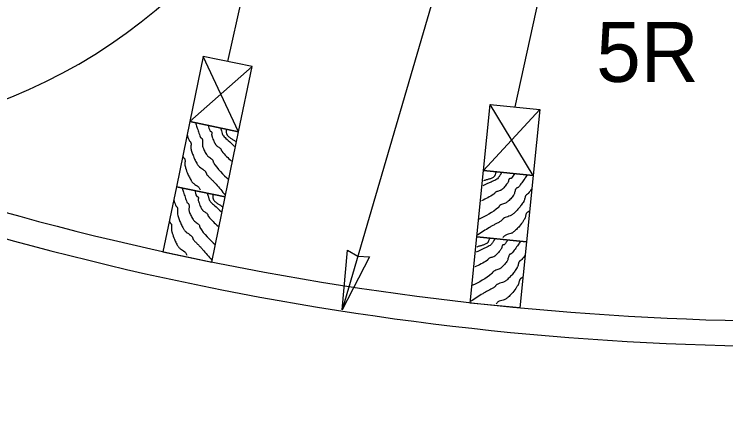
# Model space of a CAD drawing. Extents: x 1312564.2 to 1312581.5, y 1207298.4 to 1207352.6.
# Drawn here: x 1312567.21 to 1312568.157, y 1207305.899 to 1207306.435 of the extents above; entities that cross this region are included whole.
import ezdxf

# ---------------------------------------------------------------- set-up
doc = ezdxf.new("R2010")
doc.units = 0
for name, color, linetype in [('Level 13', 7, 'Continuous'), ('Level 14', 7, 'Continuous'), ('Level 15', 7, 'Continuous'), ('Level 20', 7, 'Continuous')]:
    doc.layers.add(name, color=color, linetype=linetype)

msp = doc.modelspace()

# ---------------------------------------------------------------- linework, layer by layer
at = {"layer": 'Level 13'}
for points in [[(1312567.4511844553, 1207306.2901467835), (1312567.452847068, 1207306.2845643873), (1312567.4538713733, 1207306.281267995), (1312567.4549613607, 1207306.2779912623), (1312567.4560975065, 1207306.2747315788), (1312567.4572602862, 1207306.271486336), (1312567.457467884, 1207306.2710917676), (1312567.4577630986, 1207306.270750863), (1312567.458502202, 1207306.270160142), (1312567.459249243, 1207306.2695743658), (1312567.4597758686, 1207306.2688537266), (1312567.4599730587, 1207306.2682854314), (1312567.4601127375, 1207306.2677030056), (1312567.4602510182, 1207306.2665031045), (1312567.460183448, 1207306.2640144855), (1312567.4600764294, 1207306.2615053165), (1312567.4602730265, 1207306.259680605), (1312567.4604332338, 1207306.259093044), (1312567.4614519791, 1207306.2562358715), (1312567.4626427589, 1207306.2534426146), (1312567.4640221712, 1207306.2507307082), (1312567.465606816, 1207306.2481175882), (1312567.466489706, 1207306.2469990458), (1312567.4675205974, 1207306.2460088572), (1312567.469822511, 1207306.2442468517), (1312567.4721048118, 1207306.242498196), (1312567.4731111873, 1207306.2415246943), (1312567.473959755, 1207306.240429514), (1312567.4742098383, 1207306.2397499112), (1312567.4743025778, 1207306.2389866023), (1312567.4744197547, 1207306.2382372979), (1312567.4747431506, 1207306.2375997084), (1312567.495312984, 1207306.2144089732)], [(1312567.4677072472, 1207306.2867434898), (1312567.4702282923, 1207306.2795366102), (1312567.4703952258, 1207306.2792630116), (1312567.4706541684, 1207306.2790605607), (1312567.4713275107, 1207306.2787754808), (1312567.4720071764, 1207306.278494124), (1312567.4724520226, 1207306.2780292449), (1312567.4725410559, 1207306.2777620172), (1312567.4726003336, 1207306.2774883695), (1312567.4726457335, 1207306.2769251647), (1312567.4725566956, 1207306.275758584), (1312567.4724426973, 1207306.274583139), (1312567.472456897, 1207306.2740088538), (1312567.4725615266, 1207306.2734524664), (1312567.4730447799, 1207306.2718493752), (1312567.4735578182, 1207306.270250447), (1312567.4747190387, 1207306.2670902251), (1312567.476970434, 1207306.262538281), (1312567.4774234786, 1207306.2618116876), (1312567.4779025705, 1207306.2610963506), (1312567.4786117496, 1207306.260247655), (1312567.4794360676, 1207306.2595163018), (1312567.4812738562, 1207306.2582574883), (1312567.4831034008, 1207306.2570236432), (1312567.48428214, 1207306.2559364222), (1312567.4844517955, 1207306.2557316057), (1312567.4846121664, 1207306.2555184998), (1312567.484999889, 1207306.2547672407), (1312567.4852799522, 1207306.253937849), (1312567.485587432, 1207306.2531260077), (1312567.4860574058, 1207306.252427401), (1312567.4988221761, 1207306.2393661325)], [(1312567.4841905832, 1207306.283348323), (1312567.4850868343, 1207306.2807804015), (1312567.4852815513, 1207306.2801951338), (1312567.4854644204, 1207306.279598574), (1312567.4865314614, 1207306.2759535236), (1312567.4875003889, 1207306.2736854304), (1312567.488966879, 1207306.2717754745), (1312567.4942320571, 1207306.2668995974), (1312567.5029963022, 1207306.2587833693)], [(1312567.4919999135, 1207306.281739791), (1312567.4919024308, 1207306.2799467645), (1312567.49185559, 1207306.278179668), (1312567.4920041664, 1207306.2765126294), (1312567.4921969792, 1207306.2757397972), (1312567.4923309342, 1207306.275372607), (1312567.4924082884, 1207306.2751943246), (1312567.4924496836, 1207306.2751065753), (1312567.4924710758, 1207306.2750630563), (1312567.4924819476, 1207306.2750413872), (1312567.4924929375, 1207306.275019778), (1312567.4927022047, 1207306.2746370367), (1312567.49293187, 1207306.27426474), (1312567.493448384, 1207306.2735494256), (1312567.4946820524, 1207306.2722215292), (1312567.4977272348, 1207306.2698616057), (1312567.5011148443, 1207306.2676770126), (1312567.5027765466, 1207306.266568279), (1312567.5043312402, 1207306.2654047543)], [(1312567.4398420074, 1207306.2746131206), (1312567.4423694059, 1207306.2671979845), (1312567.4428284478, 1207306.2663808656), (1312567.443471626, 1207306.265659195), (1312567.444121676, 1207306.2649413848), (1312567.444601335, 1207306.2641358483), (1312567.44488988, 1207306.2630768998), (1312567.4450014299, 1207306.261981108), (1312567.444912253, 1207306.2597204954), (1312567.4447712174, 1207306.2574370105), (1312567.4448945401, 1207306.255759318), (1312567.4450157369, 1207306.2552136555), (1312567.44666296, 1207306.2496875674), (1312567.4486660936, 1207306.2442955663), (1312567.4511234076, 1207306.2390815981), (1312567.4525530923, 1207306.2365551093), (1312567.4533235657, 1207306.2353143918), (1312567.4541331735, 1207306.2340896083), (1312567.4552240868, 1207306.232741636), (1312567.4564837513, 1207306.23155903), (1312567.4592810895, 1207306.229481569), (1312567.4620686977, 1207306.2274405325), (1312567.4638784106, 1207306.2256829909), (1312567.464390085, 1207306.225019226), (1312567.46487961, 1207306.224093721), (1312567.4652491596, 1207306.2230821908), (1312567.46564324, 1207306.2220850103), (1312567.466206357, 1207306.2212025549), (1312567.4691869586, 1207306.2180095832), (1312567.4722818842, 1207306.2149113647), (1312567.4753625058, 1207306.2117970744), (1312567.4783001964, 1207306.208555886), (1312567.490524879, 1207306.1940873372)], [(1312567.4339845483, 1207306.2461754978), (1312567.4343979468, 1207306.24497266), (1312567.4345933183, 1207306.2445462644), (1312567.4348567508, 1207306.2441552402), (1312567.4354994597, 1207306.2434334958), (1312567.4361493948, 1207306.2427157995), (1312567.4364218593, 1207306.242329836), (1312567.4366298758, 1207306.2419105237), (1312567.4369197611, 1207306.2408518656), (1312567.4370319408, 1207306.2397562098), (1312567.4369425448, 1207306.2374955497), (1312567.4368004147, 1207306.2352118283), (1312567.4368466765, 1207306.2340873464), (1312567.4370442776, 1207306.232988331), (1312567.4374289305, 1207306.2315969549), (1312567.4378326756, 1207306.2302124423), (1312567.4407232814, 1207306.2220809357), (1312567.4431841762, 1207306.2168683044), (1312567.4446035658, 1207306.2143379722), (1312567.4453646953, 1207306.2130937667), (1312567.4461617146, 1207306.2118642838), (1312567.4472681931, 1207306.2105316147), (1312567.448591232, 1207306.2093957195), (1312567.4515542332, 1207306.2074343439), (1312567.454385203, 1207306.2054203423), (1312567.4555432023, 1207306.2042186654), (1312567.4564186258, 1207306.2027939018), (1312567.4571687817, 1207306.2010264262)], [(1312567.8755346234, 1207306.2224806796), (1312567.8709788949, 1207306.2163536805), (1312567.8707379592, 1207306.2161423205), (1312567.870430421, 1207306.216026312), (1312567.8697026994, 1207306.2159550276), (1312567.8689700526, 1207306.2158891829), (1312567.8684068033, 1207306.2155781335), (1312567.8682421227, 1207306.2153496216), (1312567.8681039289, 1207306.215106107), (1312567.8678926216, 1207306.2145820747), (1312567.86762968, 1207306.2134420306), (1312567.8673879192, 1207306.2122860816), (1312567.8672030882, 1207306.2117421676), (1312567.8669372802, 1207306.211242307), (1312567.8659979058, 1207306.2098563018), (1312567.865031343, 1207306.2084831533), (1312567.862980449, 1207306.205813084), (1312567.8594739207, 1207306.2021397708), (1312567.8588247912, 1207306.201581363), (1312567.8581541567, 1207306.201041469), (1312567.857224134, 1207306.2004429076), (1312567.8562192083, 1207306.199990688), (1312567.8540896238, 1207306.199337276), (1312567.8519753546, 1207306.1987052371), (1312567.850526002, 1207306.1980190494), (1312567.850302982, 1207306.1978741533), (1312567.850086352, 1207306.197718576), (1312567.8494922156, 1207306.1971171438), (1312567.8489775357, 1207306.196409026), (1312567.8484419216, 1207306.195725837), (1312567.8477849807, 1207306.1951991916), (1312567.8317056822, 1207306.1865393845)], [(1312567.858788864, 1207306.2241561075), (1312567.8571675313, 1207306.221972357), (1312567.8568071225, 1207306.2214717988), (1312567.8564546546, 1207306.2209569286), (1312567.8543490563, 1207306.2177960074), (1312567.8527477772, 1207306.215920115), (1312567.8507783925, 1207306.2145344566), (1312567.8442986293, 1207306.211450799), (1312567.8335126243, 1207306.2063178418)], [(1312567.8508552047, 1207306.2249498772), (1312567.8504134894, 1207306.2232093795), (1312567.8499311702, 1207306.2215087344), (1312567.849292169, 1207306.2199618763), (1312567.8488776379, 1207306.2192817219), (1312567.8486402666, 1207306.218971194), (1312567.8485132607, 1207306.2188240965), (1312567.8484475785, 1207306.2187526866), (1312567.8484141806, 1207306.2187175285), (1312567.8483973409, 1207306.2187000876), (1312567.8483804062, 1207306.2186827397), (1312567.8480665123, 1207306.2183798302), (1312567.8477362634, 1207306.2180929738), (1312567.8470299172, 1207306.2175642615), (1312567.8454563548, 1207306.2166647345), (1312567.8418459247, 1207306.2153204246), (1312567.8379609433, 1207306.2142455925), (1312567.8360441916, 1207306.213682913), (1312567.8342132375, 1207306.213036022)], [(1312567.8923204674, 1207306.2208012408), (1312567.8890685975, 1207306.2159687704), (1312567.8871077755, 1207306.2131278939), (1312567.885090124, 1207306.210325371), (1312567.8830334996, 1207306.207552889), (1312567.8809557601, 1207306.2048021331), (1312567.8806399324, 1207306.2044874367), (1312567.8802564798, 1207306.2042500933), (1312567.879374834, 1207306.203906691), (1312567.8784870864, 1207306.203570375), (1312567.8777695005, 1207306.2030395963), (1312567.8774117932, 1207306.2025559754), (1312567.8771047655, 1207306.2020417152), (1312567.8766149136, 1207306.200937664), (1312567.8759371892, 1207306.1985421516), (1312567.8752909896, 1207306.196115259), (1312567.8745591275, 1207306.1944322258), (1312567.8742309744, 1207306.1939191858), (1312567.8724064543, 1207306.1914958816), (1312567.870436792, 1207306.189184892), (1312567.868311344, 1207306.1870078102), (1312567.866019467, 1207306.1849862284), (1312567.8648431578, 1207306.1841819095), (1312567.863563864, 1207306.1835442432), (1312567.8608412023, 1207306.1825489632), (1312567.8581412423, 1207306.181560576), (1312567.8568903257, 1207306.1809315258), (1312567.8557537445, 1207306.1801392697), (1312567.8553123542, 1207306.1795651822), (1312567.8549961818, 1207306.1788642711), (1312567.8546608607, 1207306.1781840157), (1312567.854162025, 1207306.177671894), (1312567.8276118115, 1207306.1616714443)], [(1312567.4333351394, 1207306.2034893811), (1312567.434997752, 1207306.1979069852), (1312567.4360220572, 1207306.194610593), (1312567.4371120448, 1207306.19133386), (1312567.4382481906, 1207306.1880741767), (1312567.4394109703, 1207306.1848289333), (1312567.4396185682, 1207306.184434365), (1312567.4399137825, 1207306.1840934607), (1312567.4406528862, 1207306.1835027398), (1312567.441399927, 1207306.1829169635), (1312567.4419265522, 1207306.182196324), (1312567.4421237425, 1207306.1816280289), (1312567.4422634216, 1207306.181045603), (1312567.442401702, 1207306.1798457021), (1312567.4423341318, 1207306.1773570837), (1312567.4422271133, 1207306.1748479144), (1312567.4424237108, 1207306.1730232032), (1312567.4425839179, 1207306.1724356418), (1312567.443602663, 1207306.1695784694), (1312567.4447934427, 1207306.166785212), (1312567.4461728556, 1207306.1640733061), (1312567.4477575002, 1207306.161460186), (1312567.44864039, 1207306.1603416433), (1312567.4496712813, 1207306.1593514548), (1312567.4519731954, 1207306.1575894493), (1312567.4542554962, 1207306.1558407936), (1312567.4552618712, 1207306.1548672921), (1312567.4561104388, 1207306.153772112), (1312567.4563605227, 1207306.153092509), (1312567.4564532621, 1207306.1523292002), (1312567.456570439, 1207306.1515798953), (1312567.4568938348, 1207306.1509423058), (1312567.4774636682, 1207306.1277515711)], [(1312567.4498579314, 1207306.2000860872), (1312567.4523789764, 1207306.1928792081), (1312567.45254591, 1207306.1926056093), (1312567.4528048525, 1207306.1924031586), (1312567.4534781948, 1207306.1921180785), (1312567.4541578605, 1207306.1918367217), (1312567.4546027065, 1207306.1913718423), (1312567.45469174, 1207306.1911046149), (1312567.4547510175, 1207306.1908309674), (1312567.4547964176, 1207306.1902677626), (1312567.45470738, 1207306.1891011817), (1312567.4545933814, 1207306.1879257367), (1312567.454607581, 1207306.1873514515), (1312567.454712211, 1207306.1867950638), (1312567.4551954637, 1207306.185191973), (1312567.4557085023, 1207306.1835930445), (1312567.4568697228, 1207306.1804328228), (1312567.459121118, 1207306.175880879), (1312567.4595741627, 1207306.175154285), (1312567.4600532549, 1207306.174438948), (1312567.4607624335, 1207306.1735902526), (1312567.4615867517, 1207306.1728588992), (1312567.4634245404, 1207306.1716000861), (1312567.4652540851, 1207306.170366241), (1312567.4664328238, 1207306.1692790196), (1312567.4666024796, 1207306.1690742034), (1312567.4667628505, 1207306.1688610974), (1312567.467150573, 1207306.1681098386), (1312567.467430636, 1207306.1672804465), (1312567.4677381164, 1207306.1664686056), (1312567.4682080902, 1207306.165769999), (1312567.4809728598, 1207306.15270873)], [(1312567.466341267, 1207306.1966909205), (1312567.4672375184, 1207306.194122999), (1312567.4674322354, 1207306.1935377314), (1312567.4676151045, 1207306.1929411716), (1312567.4686821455, 1207306.189296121), (1312567.4696510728, 1207306.187028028), (1312567.4711175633, 1207306.185118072), (1312567.476382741, 1207306.1802421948), (1312567.485146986, 1207306.172125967)], [(1312567.4741505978, 1207306.1950823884), (1312567.4740531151, 1207306.1932893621), (1312567.4740062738, 1207306.1915222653), (1312567.4741548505, 1207306.1898552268), (1312567.4743476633, 1207306.1890823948), (1312567.474481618, 1207306.1887152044), (1312567.4745589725, 1207306.1885369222), (1312567.4746003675, 1207306.1884491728), (1312567.4746217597, 1207306.1884056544), (1312567.4746326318, 1207306.1883839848), (1312567.4746436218, 1207306.1883623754), (1312567.4748528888, 1207306.1879796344), (1312567.4750825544, 1207306.1876073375), (1312567.475599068, 1207306.186892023), (1312567.4768327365, 1207306.1855641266), (1312567.4798779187, 1207306.1832042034), (1312567.4832655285, 1207306.1810196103), (1312567.4849272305, 1207306.1799108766), (1312567.4864819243, 1207306.1787473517)], [(1312567.898513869, 1207306.2025916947), (1312567.8938899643, 1207306.1962678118), (1312567.893208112, 1207306.1956247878), (1312567.8923789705, 1207306.1951277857), (1312567.8915444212, 1207306.1946365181), (1312567.8908463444, 1207306.1940106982), (1312567.8902551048, 1207306.1930860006), (1312567.8898218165, 1207306.1920733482), (1312567.889232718, 1207306.189889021), (1312567.888686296, 1207306.1876673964), (1312567.8880682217, 1207306.1861028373), (1312567.8877897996, 1207306.1856181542), (1312567.8845694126, 1207306.1808348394), (1312567.881049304, 1207306.1762856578), (1312567.8771487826, 1207306.172041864), (1312567.8750306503, 1207306.170056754), (1312567.873925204, 1207306.1691022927), (1312567.8727871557, 1207306.1681747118), (1312567.8713438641, 1207306.1672134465), (1312567.869788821, 1207306.166460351), (1312567.8664991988, 1207306.16531173), (1312567.8632297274, 1207306.1641949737), (1312567.860978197, 1207306.1630571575), (1312567.8602918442, 1207306.1625762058), (1312567.8595485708, 1207306.1618388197), (1312567.8588941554, 1207306.1609835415), (1312567.8582206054, 1207306.1601492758), (1312567.857419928, 1207306.1594749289), (1312567.853622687, 1207306.1573162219), (1312567.8497445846, 1207306.1552820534), (1312567.8458753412, 1207306.1532282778), (1312567.8421046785, 1207306.1510107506), (1312567.8261211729, 1207306.1408466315)], [(1312567.4219926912, 1207306.1879557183), (1312567.42452009, 1207306.1805405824), (1312567.4249791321, 1207306.179723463), (1312567.4256223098, 1207306.1790017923), (1312567.4262723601, 1207306.1782839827), (1312567.4267520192, 1207306.1774784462), (1312567.4270405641, 1207306.1764194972), (1312567.427152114, 1207306.175323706), (1312567.427062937, 1207306.1730630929), (1312567.4269219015, 1207306.1707796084), (1312567.4270452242, 1207306.1691019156), (1312567.4271664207, 1207306.168556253), (1312567.428813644, 1207306.1630301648), (1312567.4308167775, 1207306.157638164), (1312567.433274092, 1207306.1524241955), (1312567.4347037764, 1207306.1498977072), (1312567.4354742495, 1207306.1486569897), (1312567.4362838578, 1207306.1474322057), (1312567.4373747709, 1207306.1460842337), (1312567.4386344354, 1207306.1449016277), (1312567.4414317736, 1207306.1428241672), (1312567.4442193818, 1207306.1407831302), (1312567.4460290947, 1207306.1390255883), (1312567.446540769, 1207306.1383618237), (1312567.4470302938, 1207306.137436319), (1312567.4473998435, 1207306.1364247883), (1312567.447793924, 1207306.135427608), (1312567.448357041, 1207306.1345451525), (1312567.4513376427, 1207306.1313521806), (1312567.4544325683, 1207306.1282539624), (1312567.45751319, 1207306.125139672), (1312567.4604508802, 1207306.1218984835), (1312567.4726755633, 1207306.1074299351)], [(1312567.8956233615, 1207306.1737013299), (1312567.8948700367, 1207306.172676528), (1312567.8945563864, 1207306.1723278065), (1312567.8941883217, 1207306.172033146), (1312567.893359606, 1207306.1715359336), (1312567.8925252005, 1207306.1710447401), (1312567.8921500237, 1207306.1707576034), (1312567.8918264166, 1207306.1704194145), (1312567.8912339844, 1207306.1694953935), (1312567.8908001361, 1207306.1684830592), (1312567.890211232, 1207306.166298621), (1312567.889665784, 1207306.1640764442), (1312567.8892862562, 1207306.1630169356), (1312567.8887698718, 1207306.1620268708), (1312567.8879877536, 1207306.1608135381), (1312567.8871894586, 1207306.1596124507), (1312567.8820052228, 1207306.152713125), (1312567.8781016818, 1207306.148471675), (1312567.8759922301, 1207306.1464798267), (1312567.8748946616, 1207306.1455192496), (1312567.8737672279, 1207306.144583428), (1312567.8723136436, 1207306.1436414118), (1312567.8707120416, 1207306.1429518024), (1312567.8672989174, 1207306.1419633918), (1312567.8639961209, 1207306.1408853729), (1312567.8625324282, 1207306.1400837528), (1312567.861271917, 1207306.138984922), (1312567.8600287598, 1207306.1375216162)], [(1312567.4161352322, 1207306.1595180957), (1312567.4165486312, 1207306.1583152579), (1312567.4167440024, 1207306.1578888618), (1312567.4170074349, 1207306.1574978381), (1312567.417650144, 1207306.1567760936), (1312567.4183000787, 1207306.1560583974), (1312567.4185725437, 1207306.1556724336), (1312567.41878056, 1207306.1552531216), (1312567.4190704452, 1207306.154194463), (1312567.4191826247, 1207306.1530988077), (1312567.4190932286, 1207306.1508381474), (1312567.4189510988, 1207306.148554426), (1312567.4189973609, 1207306.147429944), (1312567.419194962, 1207306.1463309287), (1312567.4195796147, 1207306.1449395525), (1312567.4199833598, 1207306.1435550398), (1312567.4228739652, 1207306.1354235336), (1312567.4253348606, 1207306.130210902), (1312567.4267542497, 1207306.1276805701), (1312567.4275153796, 1207306.1264363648), (1312567.4283123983, 1207306.1252068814), (1312567.429418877, 1207306.1238742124), (1312567.430741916, 1207306.1227383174), (1312567.4337049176, 1207306.1207769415), (1312567.436535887, 1207306.1187629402), (1312567.4376938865, 1207306.117561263), (1312567.4385693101, 1207306.1161364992), (1312567.4393194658, 1207306.1143690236)], [(1312567.88351228, 1207306.1327642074), (1312567.8802604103, 1207306.1279317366), (1312567.8782995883, 1207306.1250908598), (1312567.8762819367, 1207306.1222883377), (1312567.8742253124, 1207306.119515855), (1312567.8721475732, 1207306.1167650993), (1312567.871831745, 1207306.1164504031), (1312567.8714482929, 1207306.1162130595), (1312567.8705666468, 1207306.1158696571), (1312567.869678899, 1207306.1155333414), (1312567.8689613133, 1207306.1150025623), (1312567.868603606, 1207306.1145189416), (1312567.868296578, 1207306.1140046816), (1312567.8678067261, 1207306.1129006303), (1312567.867129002, 1207306.110505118), (1312567.866482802, 1207306.1080782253), (1312567.8657509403, 1207306.106395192), (1312567.8654227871, 1207306.105882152), (1312567.863598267, 1207306.1034588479), (1312567.861628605, 1207306.1011478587), (1312567.8595031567, 1207306.098970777), (1312567.8572112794, 1207306.0969491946), (1312567.8560349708, 1207306.096144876), (1312567.8547556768, 1207306.09550721), (1312567.8520330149, 1207306.0945119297), (1312567.849333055, 1207306.0935235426), (1312567.848082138, 1207306.0928944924), (1312567.8469455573, 1207306.0921022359), (1312567.8465041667, 1207306.0915281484), (1312567.8461879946, 1207306.0908272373), (1312567.8458526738, 1207306.090146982), (1312567.845353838, 1207306.0896348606), (1312567.8188036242, 1207306.0736344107)], [(1312567.866726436, 1207306.134443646), (1312567.8621707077, 1207306.128316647), (1312567.861929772, 1207306.128105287), (1312567.8616222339, 1207306.1279892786), (1312567.8608945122, 1207306.127917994), (1312567.8601618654, 1207306.1278521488), (1312567.8595986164, 1207306.1275411), (1312567.8594339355, 1207306.127312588), (1312567.8592957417, 1207306.1270690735), (1312567.8590844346, 1207306.1265450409), (1312567.8588214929, 1207306.125404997), (1312567.8585797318, 1207306.124249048), (1312567.858394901, 1207306.1237051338), (1312567.8581290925, 1207306.1232052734), (1312567.8571897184, 1207306.121819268), (1312567.8562231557, 1207306.1204461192), (1312567.854172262, 1207306.1177760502), (1312567.8506657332, 1207306.114102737), (1312567.8500166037, 1207306.1135443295), (1312567.8493459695, 1207306.113004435), (1312567.8484159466, 1207306.1124058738), (1312567.8474110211, 1207306.111953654), (1312567.8452814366, 1207306.1113002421), (1312567.8431671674, 1207306.1106682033), (1312567.841717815, 1207306.1099820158), (1312567.8414947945, 1207306.10983712), (1312567.8412781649, 1207306.1096815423), (1312567.8406840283, 1207306.1090801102), (1312567.8401693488, 1207306.1083719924), (1312567.8396337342, 1207306.107688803), (1312567.8389767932, 1207306.1071621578), (1312567.822897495, 1207306.098502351)], [(1312567.8499806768, 1207306.1361190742), (1312567.848359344, 1207306.1339353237), (1312567.8479989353, 1207306.1334347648), (1312567.8476464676, 1207306.1329198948), (1312567.8455408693, 1207306.1297589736), (1312567.84393959, 1207306.127883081), (1312567.8419702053, 1207306.1264974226), (1312567.835490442, 1207306.123413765), (1312567.824704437, 1207306.118280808)], [(1312567.8420470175, 1207306.1369128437), (1312567.841605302, 1207306.1351723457), (1312567.841122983, 1207306.1334717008), (1312567.8404839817, 1207306.1319248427), (1312567.8400694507, 1207306.1312446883), (1312567.8398320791, 1207306.1309341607), (1312567.8397050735, 1207306.130787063), (1312567.8396393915, 1207306.1307156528), (1312567.8396059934, 1207306.130680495), (1312567.8395891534, 1207306.1306630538), (1312567.8395722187, 1207306.1306457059), (1312567.8392583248, 1207306.1303427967), (1312567.8389280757, 1207306.13005594), (1312567.8382217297, 1207306.1295272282), (1312567.8366481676, 1207306.1286277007), (1312567.8330377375, 1207306.1272833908), (1312567.8291527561, 1207306.1262085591), (1312567.8272360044, 1207306.1256458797), (1312567.8254050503, 1207306.1249989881)], [(1312567.8897056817, 1207306.114554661), (1312567.885081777, 1207306.108230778), (1312567.8843999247, 1207306.1075877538), (1312567.8835707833, 1207306.1070907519), (1312567.8827362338, 1207306.1065994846), (1312567.882038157, 1207306.1059736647), (1312567.8814469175, 1207306.1050489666), (1312567.881013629, 1207306.1040363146), (1312567.8804245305, 1207306.1018519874), (1312567.8798781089, 1207306.0996303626), (1312567.8792600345, 1207306.0980658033), (1312567.8789816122, 1207306.097581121), (1312567.8757612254, 1207306.0927978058), (1312567.872241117, 1207306.088248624), (1312567.8683405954, 1207306.08400483), (1312567.866222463, 1207306.0820197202), (1312567.8651170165, 1207306.0810652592), (1312567.8639789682, 1207306.0801376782), (1312567.862535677, 1207306.079176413), (1312567.8609806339, 1207306.0784233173), (1312567.8576910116, 1207306.0772746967), (1312567.8544215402, 1207306.07615794), (1312567.8521700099, 1207306.0750201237), (1312567.8514836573, 1207306.074539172), (1312567.8507403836, 1207306.0738017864), (1312567.8500859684, 1207306.0729465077), (1312567.849412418, 1207306.072112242), (1312567.8486117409, 1207306.0714378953), (1312567.8448144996, 1207306.0692791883), (1312567.840936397, 1207306.0672450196), (1312567.8370671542, 1207306.065191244), (1312567.8332964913, 1207306.0629737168), (1312567.8173129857, 1207306.0528095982)], [(1312567.8868151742, 1207306.0856642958), (1312567.8860618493, 1207306.0846394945), (1312567.885748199, 1207306.0842907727), (1312567.8853801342, 1207306.0839961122), (1312567.8845514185, 1207306.0834989), (1312567.883717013, 1207306.0830077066), (1312567.8833418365, 1207306.0827205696), (1312567.8830182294, 1207306.082382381), (1312567.8824257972, 1207306.0814583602), (1312567.8819919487, 1207306.0804460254), (1312567.8814030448, 1207306.0782615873), (1312567.8808575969, 1207306.0760394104), (1312567.8804780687, 1207306.0749799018), (1312567.8799616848, 1207306.073989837), (1312567.8791795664, 1207306.0727765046), (1312567.8783812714, 1207306.0715754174), (1312567.8731970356, 1207306.0646760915), (1312567.8692934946, 1207306.0604346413), (1312567.8671840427, 1207306.058442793), (1312567.8660864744, 1207306.0574822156), (1312567.8649590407, 1207306.0565463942), (1312567.8635054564, 1207306.0556043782), (1312567.8619038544, 1207306.0549147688), (1312567.8584907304, 1207306.053926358), (1312567.855187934, 1207306.052848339), (1312567.853724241, 1207306.052046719), (1312567.85246373, 1207306.0509478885), (1312567.8512205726, 1207306.0494845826)]]:
    msp.add_spline(points, degree=3, dxfattribs=at)
at = {"layer": 'Level 14'}
for p, q in [((1312567.5083335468, 1207306.2783754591), (1312567.46122229, 1207306.3784131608)), ((1312567.443372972, 1207306.2917557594), (1312567.5261828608, 1207306.365032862)), ((1312567.8342615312, 1207306.2266100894), (1312567.9090644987, 1207306.3080442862)), ((1312567.9002563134, 1207306.2200072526), (1312567.8430697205, 1207306.3146471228))]:
    msp.add_line(p, q, dxfattribs=at)
at = {"layer": 'Level 15'}
for p, q in [((1312567.9234343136, 1207306.9878162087), (1312567.6459435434, 1207306.0413218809)), ((1312567.5471928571, 1207306.6154914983), (1312567.4937025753, 1207306.3717230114)), ((1312567.9194723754, 1207306.509154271), (1312567.8760671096, 1207306.3113457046))]:
    msp.add_line(p, q, dxfattribs=at)
for points in [[(1312567.443372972, 1207306.2917557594), (1312567.5083335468, 1207306.2783754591), (1312567.5261828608, 1207306.365032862), (1312567.46122229, 1207306.3784131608)], [(1312567.9002563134, 1207306.2200072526), (1312567.8342615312, 1207306.2266100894), (1312567.8430697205, 1207306.3146471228), (1312567.9090644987, 1207306.3080442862)], [(1312567.425523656, 1207306.2050983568), (1312567.490484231, 1207306.1917180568), (1312567.508333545, 1207306.2783754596), (1312567.4433729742, 1207306.291755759)], [(1312567.8914481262, 1207306.1319702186), (1312567.825453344, 1207306.1385730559), (1312567.8342615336, 1207306.2266100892), (1312567.9002563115, 1207306.2200072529)], [(1312567.4076743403, 1207306.1184409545), (1312567.472634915, 1207306.1050606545), (1312567.490484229, 1207306.191718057), (1312567.425523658, 1207306.2050983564)], [(1312567.882639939, 1207306.043933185), (1312567.8166451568, 1207306.050536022), (1312567.8254533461, 1207306.1385730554), (1312567.891448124, 1207306.131970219)], [(1312567.6459435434, 1207306.0413218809), (1312567.653241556, 1207306.1208387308), (1312567.6669679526, 1207306.1130341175), (1312567.6827355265, 1207306.1121917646)]]:
    msp.add_lwpolyline(points, close=True, dxfattribs=at)
for centre, radius, start, end in [((1312566.9365166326, 1207306.9908537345), 0.7185570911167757, 246.6315280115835, 76.79679181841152), ((1312568.2571736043, 1207309.9726591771), 3.946293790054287, 246.12296937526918, 270.0308464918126), ((1312568.2571736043, 1207309.9721329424), 3.9794559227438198, 246.12296937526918, 270.0308464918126), ((1312568.2571736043, 1207309.9721329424), 4.311077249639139, 246.12296937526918, 269.98874162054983)]:
    msp.add_arc(centre, radius, start, end, dxfattribs=at)

# ---------------------------------------------------------------- texts
at = {"layer": 'Level 20'}
msp.add_text('5R', height=0.07972865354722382, dxfattribs=at).set_placement((1312567.984283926, 1207306.3446171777))

doc.saveas('drawing.dxf')
